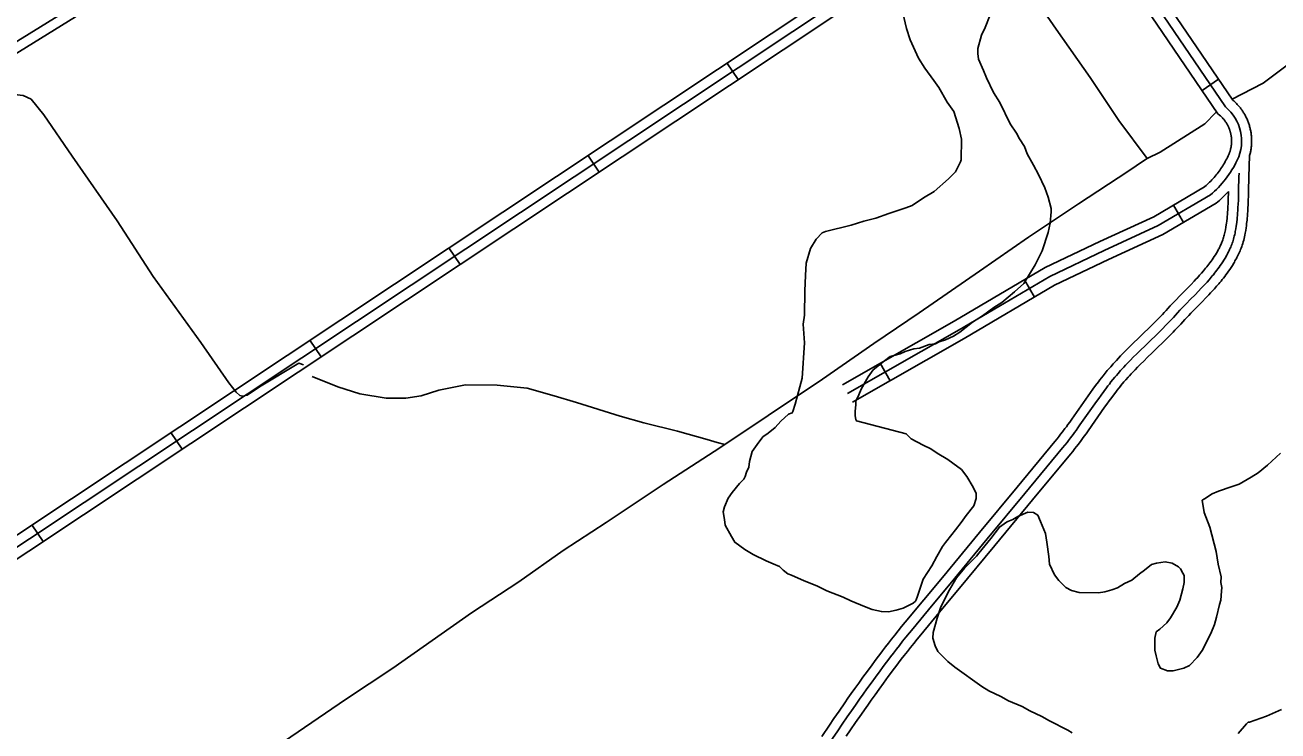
# Model space of a CAD drawing. Extents: x 3355724 to 3393621, y 594744 to 620174.
# Drawn here: x 3384041 to 3385918, y 612537 to 613595 of the extents above; entities that cross this region are included whole.
import ezdxf

# ---------------------------------------------------------------- set-up
doc = ezdxf.new("R2010")
doc.units = 0
for name, color, linetype in [('V-ROAD-CNTR', 7, 'Continuous'), ('V-SITE-VEGE', 7, 'Continuous'), ('V-TOPO-SHOR', 7, 'Continuous')]:
    doc.layers.add(name, color=color, linetype=linetype)

msp = doc.modelspace()

# ---------------------------------------------------------------- linework, layer by layer
at = {"layer": 'V-ROAD-CNTR'}
for p, q in [((3385092.8, 613538), (3385109.4, 613513)), ((3385829.2, 613513.8), (3385804.4, 613496.9)), ((3384884.6, 613399.6), (3384901.2, 613374.6)), ((3385776.9, 613299.2), (3385761.7, 613325.1)), ((3384676.4, 613261.2), (3384693, 613236.2)), ((3385553.6, 613187.3), (3385538.4, 613213.2)), ((3384468.2, 613122.8), (3384484.8, 613097.8)), ((3385337.1, 613061.9), (3385322.2, 613088)), ((3384260, 612984.4), (3384276.6, 612959.4)), ((3384051.8, 612846), (3384068.4, 612821))]:
    msp.add_line(p, q, dxfattribs=at)
for points in [[(3383934.6, 613512.2), (3384109, 613619.5), (3384297.3, 613751.1), (3384502.5, 613898.1), (3384732.3, 614052.5), (3384844.7, 614136.8), (3384948.4, 614203.7), (3384994.5, 614232.1), (3385030.4, 614251.7), (3385067.7, 614264)], [(3383942.4, 613499.4), (3384117.2, 613606.9), (3384306, 613738.9), (3384511, 613885.8), (3384741, 614040.2), (3384853.3, 614124.5), (3384956.4, 614191), (3385002.1, 614219.2), (3385036.4, 614237.9), (3385074.5, 614250.4)], [(3385378.3, 614149.8), (3385839.5, 613472.1)], [(3383393.9, 612390.6), (3385681.4, 613911.2)], [(3383385.6, 612403.1), (3385562.7, 613850.3)], [(3385605.1, 613843.2), (3385850.7, 613482.3), (3385850.1, 613482.8), (3385851.2, 613481.9), (3385852.2, 613481), (3385853.2, 613480), (3385854.3, 613479), (3385855.2, 613478), (3385856.2, 613477), (3385857.2, 613475.9), (3385858.2, 613474.9), (3385859.1, 613473.8), (3385860, 613472.8), (3385860.9, 613471.7), (3385861.8, 613470.5), (3385862.7, 613469.4), (3385863.5, 613468.3), (3385864.3, 613467.1), (3385865.1, 613466), (3385865.9, 613464.8), (3385866.6, 613463.5), (3385867.3, 613462.4), (3385868.1, 613461.1), (3385868.8, 613459.9), (3385869.4, 613458.7), (3385870.1, 613457.4), (3385870.7, 613456.1), (3385871.3, 613454.8), (3385871.9, 613453.6), (3385872.4, 613452.2), (3385873, 613450.9), (3385873.5, 613449.6), (3385874, 613448.3), (3385874.4, 613446.9), (3385874.9, 613445.6), (3385875.3, 613444.3), (3385875.7, 613442.9), (3385876.1, 613441.5), (3385876.4, 613440.1), (3385876.7, 613438.8), (3385877, 613437.4), (3385877.3, 613436), (3385877.6, 613434.6), (3385877.8, 613433.2), (3385878, 613431.8), (3385878.2, 613430.4), (3385878.3, 613429), (3385878.4, 613427.6), (3385878.5, 613426.1), (3385878.6, 613424.7), (3385878.7, 613423.3), (3385878.7, 613421.9), (3385878.7, 613420.5), (3385878.7, 613419), (3385878.6, 613417.7), (3385878.6, 613416.3), (3385878.5, 613414.8), (3385878.3, 613413.4), (3385878.2, 613412), (3385878, 613410.6), (3385877.8, 613409.2), (3385877.6, 613407.8), (3385877.4, 613406.4), (3385877.1, 613405), (3385876.8, 613403.6), (3385876.5, 613402.2), (3385876.2, 613400.9), (3385875.7, 613399.1)], [(3383402.2, 612378.1), (3385580.4, 613826.1)], [(3385580.4, 613826.1), (3385828.3, 613461.9), (3385830.7, 613459.9), (3385831.3, 613459.4), (3385832, 613458.8), (3385832.7, 613458.2), (3385833.3, 613457.6), (3385833.9, 613456.9), (3385834.6, 613456.3), (3385835.1, 613455.6), (3385835.7, 613455), (3385836.3, 613454.3), (3385836.9, 613453.6), (3385837.5, 613452.9), (3385838, 613452.2), (3385838.6, 613451.5), (3385839.1, 613450.8), (3385839.6, 613450), (3385840.1, 613449.3), (3385840.6, 613448.6), (3385841.1, 613447.8), (3385841.6, 613447), (3385842, 613446.3), (3385842.4, 613445.5), (3385842.9, 613444.7), (3385843.3, 613443.9), (3385843.6, 613443.1), (3385844, 613442.3), (3385844.4, 613441.5), (3385844.7, 613440.7), (3385845.1, 613439.9), (3385845.4, 613439), (3385845.7, 613438.2), (3385846, 613437.3), (3385846.3, 613436.5), (3385846.6, 613435.6), (3385846.8, 613434.8), (3385847, 613434), (3385847.2, 613433), (3385847.5, 613432.1), (3385847.6, 613431.3), (3385847.8, 613430.4), (3385848, 613429.6), (3385848.1, 613428.7), (3385848.2, 613427.8), (3385848.4, 613426.9), (3385848.4, 613426), (3385848.5, 613425.1), (3385848.6, 613424.3), (3385848.6, 613423.3), (3385848.7, 613422.4), (3385848.7, 613421.6), (3385848.7, 613420.6), (3385848.7, 613419.8), (3385848.7, 613418.9), (3385848.6, 613417.9), (3385848.6, 613417.1), (3385848.5, 613416.2), (3385848.4, 613415.3), (3385848.3, 613414.4), (3385848.2, 613413.6), (3385848, 613412.7), (3385847.9, 613411.8), (3385847.7, 613410.9), (3385847.5, 613410.1), (3385847.3, 613409.2), (3385847.1, 613408.3), (3385846.9, 613407.4), (3385846.6, 613406.6), (3385846.4, 613405.7), (3385846.1, 613404.9), (3385845.8, 613404), (3385845.5, 613403.2), (3385845.2, 613402.3), (3385844.9, 613401.5), (3385844.5, 613400.7), (3385844.2, 613399.9), (3385843.8, 613399), (3385843.6, 613398.8), (3385842.6, 613396.5), (3385841.5, 613394.4), (3385840.3, 613392.2)], [(3385840.3, 613392.2), (3385839.2, 613390.1), (3385838, 613388), (3385836.7, 613385.9), (3385835.4, 613383.8), (3385834.1, 613381.8), (3385832.8, 613379.8), (3385831.4, 613377.8), (3385830, 613375.9), (3385828.5, 613373.9), (3385827, 613372), (3385825.5, 613370.2), (3385823.9, 613368.3), (3385822.4, 613366.4), (3385820.8, 613364.6), (3385819.1, 613362.9), (3385817.4, 613361.1), (3385815.7, 613359.4), (3385814, 613357.7), (3385812.2, 613356.1), (3385810.4, 613354.4), (3385808.6, 613352.8), (3385808.2, 613352.5), (3385732, 613307.6), (3385651.3, 613270.6), (3385569.4, 613231.5), (3385433.3, 613151.2), (3385265.9, 613055.8)], [(3385875.7, 613399.1), (3385874.7, 613367), (3385874.2, 613346.6), (3385874, 613338.8), (3385873.7, 613332), (3385873.5, 613325.9), (3385873.2, 613320.6), (3385872.9, 613316), (3385872.6, 613311.9), (3385872.3, 613308.3), (3385872, 613305.2), (3385871.8, 613302.4), (3385871.2, 613297.6), (3385870.8, 613293.9), (3385870.4, 613291.2), (3385869.8, 613287.1), (3385869.1, 613282.9), (3385868.6, 613280.2), (3385868, 613277.5), (3385867.4, 613275), (3385866.8, 613272.4), (3385866.1, 613270), (3385865.3, 613267.5), (3385864.6, 613265.2), (3385863.8, 613262.9), (3385863, 613260.7), (3385862.1, 613258.5), (3385861.3, 613256.4), (3385860.4, 613254.4), (3385859.5, 613252.3), (3385858.6, 613250.4), (3385857.6, 613248.5), (3385856.7, 613246.6), (3385855.8, 613244.8), (3385854.8, 613243), (3385853.8, 613241.3), (3385852.9, 613239.6), (3385851.9, 613237.9), (3385849.9, 613234.7), (3385848, 613231.6), (3385846, 613228.7), (3385844.1, 613225.9), (3385842.2, 613223.2), (3385840.3, 613220.6), (3385838.4, 613218.1), (3385836.6, 613215.8), (3385834.8, 613213.5), (3385833, 613211.3), (3385831.3, 613209.2), (3385829.5, 613207.2), (3385826.2, 613203.4), (3385823.1, 613199.8), (3385820.1, 613196.5), (3385817.2, 613193.5), (3385814.6, 613190.6), (3385809.6, 613185.4), (3385805.2, 613180.8), (3385797.5, 613173), (3385791.8, 613167.2), (3385787.6, 613162.9), (3385784.5, 613159.6), (3385782.3, 613157.2), (3385778.9, 613153.6), (3385775.6, 613150), (3385772.6, 613146.7), (3385769.6, 613143.5), (3385766.7, 613140.4), (3385763.9, 613137.5), (3385761.1, 613134.6), (3385755.8, 613129.2), (3385750.8, 613124.2), (3385746.1, 613119.6), (3385737.3, 613111), (3385729.6, 613103.6), (3385722.9, 613097.1), (3385717.1, 613091.4), (3385712.2, 613086.5), (3385707.9, 613082.1), (3385704.1, 613078.3), (3385700.9, 613074.9), (3385698.2, 613072), (3385695.8, 613069.4), (3385693.7, 613067.1), (3385690.1, 613063), (3385687.4, 613060), (3385685.5, 613057.7), (3385682.5, 613054.1)], [(3385859.9, 613372.9), (3385859.7, 613367.5), (3385859.2, 613346.9), (3385859, 613339.3), (3385858.8, 613332.5), (3385858.5, 613326.6), (3385858.2, 613321.5), (3385858, 613317), (3385857.7, 613313.1), (3385857.4, 613309.6), (3385857.1, 613306.6), (3385856.9, 613304), (3385856.3, 613299.4), (3385855.9, 613295.9), (3385855.5, 613293.3), (3385855, 613289.4), (3385854.3, 613285.5), (3385853.9, 613283.1), (3385853.4, 613280.8), (3385852.8, 613278.5), (3385852.3, 613276.3), (3385851.7, 613274.2), (3385851, 613272), (3385850.4, 613270), (3385849.7, 613268), (3385848.9, 613266), (3385848.2, 613264.1), (3385847.4, 613262.2), (3385846.6, 613260.4), (3385845.8, 613258.6), (3385845, 613256.8), (3385844.2, 613255.1), (3385843.3, 613253.4), (3385842.5, 613251.8), (3385841.6, 613250.2), (3385840.8, 613248.6), (3385839.9, 613247.1), (3385839, 613245.6), (3385837.2, 613242.6), (3385835.4, 613239.8), (3385833.6, 613237.1), (3385831.8, 613234.5), (3385830, 613232), (3385828.3, 613229.6), (3385826.5, 613227.3), (3385824.8, 613225), (3385823.1, 613222.9), (3385821.4, 613220.8), (3385819.8, 613218.9), (3385818.1, 613216.9), (3385815, 613213.3), (3385811.9, 613209.8), (3385809, 613206.7), (3385806.3, 613203.7), (3385803.7, 613200.9), (3385798.7, 613195.8), (3385794.4, 613191.3), (3385786.8, 613183.5), (3385781.1, 613177.6), (3385776.8, 613173.3), (3385773.7, 613170), (3385771.3, 613167.5), (3385767.9, 613163.8), (3385764.5, 613160.1), (3385761.5, 613156.8), (3385758.6, 613153.7), (3385755.8, 613150.7), (3385753.1, 613147.9), (3385750.4, 613145.1), (3385745.2, 613139.8), (3385740.2, 613134.9), (3385735.6, 613130.3), (3385726.8, 613121.8), (3385719.1, 613114.3), (3385712.4, 613107.8), (3385706.6, 613102.1), (3385701.5, 613097), (3385697.1, 613092.6), (3385693.3, 613088.7), (3385690, 613085.2), (3385687.2, 613082.2), (3385684.7, 613079.5), (3385682.5, 613077.1), (3385678.8, 613072.9), (3385676.1, 613069.8), (3385674, 613067.4), (3385671, 613063.7)], [(3385816.9, 613340.2), (3385738.9, 613294.3), (3385657.7, 613257), (3385576.5, 613218.2), (3385440.8, 613138.3), (3385273.3, 613042.8)], [(3385844.2, 613345.3), (3385834.7, 613336), (3385832.5, 613334), (3385830.4, 613332), (3385828.2, 613330.1), (3385825.6, 613327.9), (3385745.9, 613280.9), (3385664.1, 613243.5), (3385583.5, 613204.9), (3385448.3, 613125.3), (3385280.7, 613029.8)], [(3385844.2, 613345.3), (3385843.8, 613333.1), (3385843.5, 613327.4), (3385843.3, 613322.4), (3385843, 613318), (3385842.7, 613314.2), (3385842.4, 613310.9), (3385842.2, 613308), (3385841.9, 613305.5), (3385841.4, 613301.1), (3385841, 613297.8), (3385840.7, 613295.4), (3385840.1, 613291.8), (3385839.5, 613288.1), (3385839.2, 613286.1), (3385838.7, 613284.1), (3385838.3, 613282.1), (3385837.8, 613280.2), (3385837.3, 613278.4), (3385836.7, 613276.5), (3385836.1, 613274.8), (3385835.5, 613273), (3385834.9, 613271.3), (3385834.3, 613269.6), (3385833.6, 613268), (3385832.9, 613266.4), (3385832.2, 613264.8), (3385831.5, 613263.3), (3385830.7, 613261.7), (3385830, 613260.2), (3385829.2, 613258.8), (3385828.5, 613257.3), (3385827.7, 613255.9), (3385826.9, 613254.6), (3385826.1, 613253.2), (3385824.5, 613250.5), (3385822.8, 613248), (3385821.2, 613245.5), (3385819.5, 613243.1), (3385817.9, 613240.8), (3385816.3, 613238.6), (3385814.6, 613236.4), (3385813, 613234.3), (3385811.4, 613232.3), (3385809.8, 613230.4), (3385808.3, 613228.5), (3385806.7, 613226.7), (3385803.7, 613223.2), (3385800.8, 613219.9), (3385798, 613216.8), (3385795.3, 613213.9), (3385792.8, 613211.2), (3385787.9, 613206.2), (3385783.7, 613201.7), (3385776, 613194), (3385770.3, 613188.1), (3385766, 613183.7), (3385762.8, 613180.3), (3385760.4, 613177.8), (3385756.9, 613174), (3385753.4, 613170.2), (3385750.5, 613167), (3385747.7, 613164), (3385745, 613161.1), (3385742.3, 613158.3), (3385739.7, 613155.6), (3385734.5, 613150.4), (3385729.7, 613145.5), (3385725.1, 613141), (3385716.4, 613132.5), (3385708.7, 613125.1), (3385701.9, 613118.5), (3385696, 613112.8), (3385690.9, 613107.6), (3385686.4, 613103.1), (3385682.5, 613099.1), (3385679.1, 613095.5), (3385676.2, 613092.4), (3385673.6, 613089.6), (3385671.4, 613087.2), (3385667.6, 613082.8), (3385664.7, 613079.5), (3385662.5, 613077), (3385659.5, 613073.3)], [(3385659.3, 613073.1), (3385656.3, 613069.4), (3385653.8, 613066.3), (3385651.5, 613063.3), (3385649.3, 613060.3), (3385645, 613054.6), (3385641.1, 613049.3), (3385637.4, 613044.2), (3385634, 613039.5), (3385609.4, 613004.2), (3385606.3, 612999.9), (3385603.6, 612996.2), (3385601.2, 612992.9), (3385599.1, 612990.1), (3385595.4, 612985.2), (3385592.6, 612981.6), (3385590.5, 612978.9), (3385587.3, 612974.8), (3385584.1, 612970.8), (3385527.6, 612902.6), (3385471.1, 612834.4), (3385415.5, 612767.3), (3385387.7, 612733.8), (3385359.9, 612700.2), (3385354.5, 612693.6), (3385349.3, 612687.1), (3385344.2, 612680.8), (3385339.4, 612674.7), (3385334.7, 612668.7), (3385330.3, 612663), (3385325.9, 612657.3), (3385321.8, 612651.9), (3385317.8, 612646.6), (3385313.9, 612641.4), (3385310.2, 612636.4), (3385303.1, 612626.7), (3385296.4, 612617.6), (3385290.2, 612608.9), (3385284.5, 612600.9), (3385279.1, 612593.3), (3385274.1, 612586.1), (3385269.4, 612579.4), (3385260.7, 612566.8), (3385253.1, 612555.8), (3385246.5, 612546.1), (3385235, 612529.1)], [(3385671, 613063.7), (3385668, 613060), (3385665.7, 613057), (3385663.4, 613054.1), (3385661.2, 613051.3), (3385657.1, 613045.7), (3385653.2, 613040.4), (3385649.6, 613035.5), (3385646.3, 613030.8), (3385621.6, 612995.6), (3385618.5, 612991.2), (3385615.7, 612987.4), (3385613.3, 612984.1), (3385611.2, 612981.2), (3385607.4, 612976.1), (3385604.5, 612972.4), (3385602.3, 612969.6), (3385599, 612965.4), (3385595.6, 612961.3), (3385539.2, 612893), (3385482.7, 612824.8), (3385427.1, 612757.7), (3385399.3, 612724.2), (3385371.5, 612690.6), (3385366.1, 612684.1), (3385360.9, 612677.7), (3385356, 612671.5), (3385351.2, 612665.4), (3385346.6, 612659.5), (3385342.1, 612653.8), (3385337.9, 612648.2), (3385333.8, 612642.8), (3385329.8, 612637.6), (3385326, 612632.5), (3385322.3, 612627.5), (3385315.2, 612617.9), (3385308.6, 612608.8), (3385302.4, 612600.2), (3385296.7, 612592.2), (3385291.4, 612584.6), (3385286.4, 612577.5), (3385281.7, 612570.8), (3385273.1, 612558.3), (3385265.5, 612547.3), (3385258.9, 612537.6), (3385247.4, 612520.7)], [(3385682.7, 613054.3), (3385679.8, 613050.7), (3385677.5, 613047.8), (3385675.3, 613045), (3385673.2, 613042.2), (3385669.1, 613036.8), (3385665.3, 613031.6), (3385661.8, 613026.7), (3385658.5, 613022.2), (3385633.9, 612986.9), (3385630.7, 612982.4), (3385627.9, 612978.6), (3385625.4, 612975.2), (3385623.2, 612972.2), (3385619.3, 612967.1), (3385616.4, 612963.2), (3385614.1, 612960.3), (3385610.7, 612956), (3385607.2, 612951.8), (3385550.7, 612883.5), (3385494.2, 612815.2), (3385438.6, 612748.2), (3385410.8, 612714.6), (3385383.1, 612681.1), (3385377.7, 612674.6), (3385372.6, 612668.3), (3385367.7, 612662.1), (3385363, 612656.1), (3385358.4, 612650.3), (3385354, 612644.6), (3385349.8, 612639.1), (3385345.7, 612633.8), (3385341.8, 612628.6), (3385338, 612623.5), (3385334.3, 612618.6), (3385327.3, 612609), (3385320.7, 612600), (3385314.6, 612591.5), (3385309, 612583.5), (3385303.6, 612576), (3385298.7, 612568.9), (3385294.1, 612562.3), (3385285.4, 612549.8), (3385277.9, 612538.8), (3385271.3, 612529.2)]]:
    msp.add_lwpolyline(points, dxfattribs=at)
for centre, radius, start, end in [((3385797.5, 613421), 66.2, 334.3278, 50.6758), ((3385718.1, 613458.1), 153.8, 309.9562, 334.6577)]:
    msp.add_arc(centre, radius, start, end, dxfattribs=at)
at = {"layer": 'V-SITE-VEGE'}
for points in [[(3385375.1, 612731.7), (3385371.9, 612728.5), (3385357, 612721.2), (3385346.4, 612718), (3385334.7, 612715.9), (3385324.1, 612716), (3385310.3, 612719.2), (3385298.6, 612723.5), (3385278.5, 612732.1), (3385266.8, 612737.5), (3385242.5, 612747.1), (3385227.6, 612754.6), (3385208.6, 612762.1), (3385189.5, 612770.7), (3385184.2, 612772.8), (3385176.8, 612778.2), (3385171.5, 612783.5), (3385161.9, 612787.8), (3385151.3, 612792.1), (3385132.3, 612801.7), (3385119.6, 612809.2), (3385104.7, 612819.9), (3385099.5, 612828.4), (3385090, 612845.4), (3385089, 612853.9), (3385086.9, 612865.6), (3385089, 612873.1), (3385094.4, 612885.8), (3385100.8, 612894.2), (3385111.5, 612908), (3385117.9, 612914.3), (3385120, 612918.6), (3385122.2, 612924.9), (3385125.4, 612932.4), (3385126.5, 612940.8), (3385130.8, 612955.7), (3385138.3, 612966.3), (3385146.8, 612977.9), (3385154.3, 612983.2), (3385164.9, 612991.6), (3385173.5, 613001.2), (3385185.2, 613011.7), (3385190.5, 613013.8), (3385191.6, 613016), (3385194.8, 613026.6), (3385205.6, 613065.8), (3385209, 613118.9), (3385207, 613146.5), (3385209.2, 613160.3), (3385209.3, 613196.4), (3385210.5, 613219.7), (3385211.6, 613237.8), (3385218.1, 613260), (3385226.6, 613273.8), (3385235.2, 613283.3), (3385240.5, 613285.4), (3385278.7, 613294.8), (3385297.9, 613301.1), (3385316, 613305.3), (3385335.1, 613312.6), (3385345.7, 613315.8), (3385360.6, 613321), (3385370.2, 613324.2), (3385387.2, 613335.8), (3385403.2, 613345.3), (3385424.5, 613364.3), (3385435.2, 613374.8), (3385442.7, 613389.7), (3385443.7, 613392.9), (3385443.9, 613423.7), (3385440.7, 613439.6), (3385432.4, 613465.1), (3385422.9, 613479), (3385410.2, 613501.3), (3385402.8, 613511.9), (3385389.1, 613530.1), (3385379.6, 613545), (3385367, 613572.6), (3385361.7, 613589.6), (3385356.5, 613613)], [(3385487.1, 613610.3), (3385479.6, 613591.3)], [(3385479.6, 613591.3), (3385474.2, 613579.6), (3385468.8, 613559.4), (3385468.8, 613552), (3385469.8, 613543.5), (3385477.2, 613526.5), (3385481.4, 613515.9), (3385491.9, 613493.5), (3385501.4, 613478.6), (3385517.2, 613446.7), (3385526.7, 613432.9), (3385530.9, 613424.3), (3385538.3, 613412.6), (3385542.5, 613402), (3385552, 613385), (3385559.4, 613371.1), (3385568.8, 613350.9), (3385574.1, 613337.1), (3385578.3, 613320.1), (3385578.2, 613314.8), (3385577.1, 613297.8), (3385573.9, 613284), (3385565.2, 613256.4), (3385554.5, 613235.3), (3385537.4, 613207.7), (3385523.6, 613195), (3385504.4, 613179.2), (3385492.7, 613171.8), (3385475.7, 613159.1), (3385460.7, 613149.7), (3385441.6, 613134.9), (3385432, 613128.5), (3385420.3, 613123.3), (3385410.7, 613120.1), (3385405.4, 613117), (3385395.8, 613116), (3385381, 613110.7), (3385372.5, 613109.7), (3385359.7, 613105.5), (3385352.3, 613102.3), (3385337.4, 613098.2), (3385328.9, 613091.8), (3385311.8, 613078.1), (3385304.3, 613067.5), (3385293.6, 613049.5), (3385290.4, 613041), (3385286.1, 613031.5), (3385286.1, 613026.2), (3385285, 613015.6), (3385285, 613009.2), (3385286, 613003.9), (3385287.1, 613001.7), (3385361.3, 612982.3), (3385368.7, 612974.9), (3385386.7, 612965.2), (3385398.4, 612959.9), (3385407.9, 612953.5), (3385423.8, 612943.8), (3385431.2, 612938.5), (3385443.9, 612928.9), (3385452.3, 612918.2), (3385461.8, 612902.3), (3385466, 612892.7), (3385466, 612885.3), (3385462.8, 612874.7), (3385451, 612859.8), (3385443.6, 612849.3), (3385435, 612838.7), (3385429.7, 612831.3), (3385420.1, 612819.6), (3385415.8, 612813.3), (3385407.2, 612798.5), (3385399.8, 612784.7), (3385386.9, 612764.6), (3385378.3, 612739.1), (3385376.2, 612733.8), (3385375.1, 612731.7)], [(3385902.6, 612935.5), (3385921.8, 612953.4)], [(3385610, 612534.3), (3385603.6, 612538.6), (3385576.1, 612552.5), (3385564.4, 612558.9), (3385546.4, 612567.5), (3385534.8, 612573.9), (3385514.6, 612582.5), (3385503, 612588.9), (3385485, 612597.5), (3385474.4, 612603.9), (3385434.2, 612632.7), (3385423.6, 612641.2), (3385408.8, 612656.2), (3385404.6, 612664.7), (3385401.4, 612676.4), (3385401.5, 612684.9), (3385407.9, 612706.1), (3385413.3, 612723), (3385426.1, 612748.5), (3385436.8, 612766.5), (3385448.6, 612781.3), (3385466.7, 612799.3), (3385469.9, 612803.5), (3385488.1, 612825.7), (3385500.9, 612842.6), (3385511.5, 612850), (3385513.6, 612851.1), (3385521.1, 612854.2), (3385528.5, 612858.5), (3385543.4, 612864.8), (3385551.9, 612864.7), (3385558.3, 612860.5), (3385562.5, 612850.9), (3385569.8, 612832.8), (3385571.9, 612820.1), (3385575, 612798.8), (3385576, 612787.1), (3385583.4, 612771.2), (3385589.7, 612762.6), (3385600.3, 612752), (3385608.8, 612747.7), (3385620.4, 612744.5), (3385649.1, 612744.3), (3385658.7, 612745.4), (3385669.3, 612748.5), (3385677.8, 612751.7), (3385688.4, 612758), (3385699.1, 612763.2), (3385710.8, 612772.8), (3385718.2, 612778), (3385728.9, 612786.5), (3385736.3, 612788.6), (3385749.1, 612790.6), (3385759.7, 612788.5), (3385769.2, 612783.1), (3385772.4, 612779.9), (3385775.6, 612773.5), (3385777.7, 612770.3), (3385777.6, 612759.7), (3385775.5, 612750.2), (3385771.1, 612733.2), (3385766.9, 612722.6), (3385757.2, 612706.7), (3385751.9, 612699.3), (3385741.2, 612689.8), (3385735.9, 612685.6), (3385733.7, 612676), (3385733.7, 612658), (3385735.8, 612649.5), (3385738.9, 612637.8), (3385742, 612631.4), (3385752.6, 612627.1), (3385761.1, 612627.1), (3385777.1, 612631.3), (3385785.6, 612635.5), (3385797.3, 612647.1), (3385804.8, 612657.7), (3385817.6, 612683.1), (3385823, 612696.9), (3385826.2, 612707.5), (3385830.6, 612726.6), (3385832.7, 612733), (3385833.8, 612746.8), (3385833.9, 612752.1), (3385832.8, 612759.5), (3385832.9, 612768), (3385828.7, 612787.1), (3385825.6, 612806.2), (3385816.2, 612842.4), (3385807.8, 612864.7), (3385804.7, 612882.8), (3385807.9, 612884.9), (3385819.6, 612892.3), (3385829.2, 612896.5), (3385848.3, 612902.8), (3385860, 612907), (3385878.1, 612917.5), (3385888.7, 612923.8), (3385902.6, 612935.5)], [(3385923.3, 612569.1), (3385901, 612559.6), (3385875.5, 612550.2), (3385873.4, 612550.2), (3385871.2, 612548.1), (3385858.4, 612533.2)]]:
    msp.add_lwpolyline(points, dxfattribs=at)
at = {"layer": 'V-TOPO-SHOR'}
for points in [[(3385722.4, 613394.6), (3385679.9, 613451.6), (3385636.8, 613516), (3385586, 613588.7), (3385528.4, 613671.9), (3385475.6, 613748.2)], [(3385848.8, 613483.1), (3385896.1, 613507.5), (3385945.8, 613545.4), (3385967.3, 613560.4)], [(3383867.1, 613389.4), (3383930.5, 613433.8), (3383996.3, 613477.7), (3384014, 613486.7), (3384025.5, 613490.5), (3384038.7, 613489), (3384050.5, 613483.6), (3384069.8, 613460.3), (3384112.2, 613398.4), (3384179.2, 613301.3), (3384233.5, 613218.1), (3384304.6, 613119), (3384346.7, 613058.5), (3384357.8, 613044.9), (3384363.1, 613039.9), (3384367.2, 613038.7), (3384374.3, 613040.4), (3384394.9, 613054.5), (3384451.3, 613088), (3384458.5, 613085.9)], [(3384430, 612521.9), (3384521.6, 612584.1), (3384592.2, 612631.3), (3384710, 612714.3), (3384781.1, 612760.4), (3384847.6, 612807.6), (3384911.9, 612849.6), (3384997.2, 612906.6), (3385073.6, 612955.9), (3385089.6, 612966.5), (3385154.7, 613009.8), (3385235.8, 613064.2), (3385312.7, 613117.6), (3385380.8, 613163.8), (3385471.3, 613226), (3385544.5, 613276.8), (3385619.4, 613327.1), (3385693.1, 613375.3), (3385718.2, 613392.5), (3385722.4, 613394.6), (3385741.8, 613404.4), (3385808.7, 613446.9), (3385825.2, 613463.8)], [(3384471.4, 613068.2), (3384509.9, 613052.8), (3384542.8, 613042.1), (3384582.5, 613035.7), (3384611.7, 613035.9), (3384634.6, 613039.3), (3384661.1, 613047.7), (3384701.2, 613055.8), (3384748.5, 613055.3), (3384793.8, 613050.7), (3384834.1, 613039.1), (3384867.3, 613029.2), (3384932.8, 613008.6)], [(3384932.8, 613008.6), (3384968.1, 612998.8), (3385018.9, 612986.5), (3385063, 612974), (3385078.2, 612969.2), (3385089.6, 612966.5)]]:
    msp.add_lwpolyline(points, dxfattribs=at)

doc.saveas('drawing.dxf')
